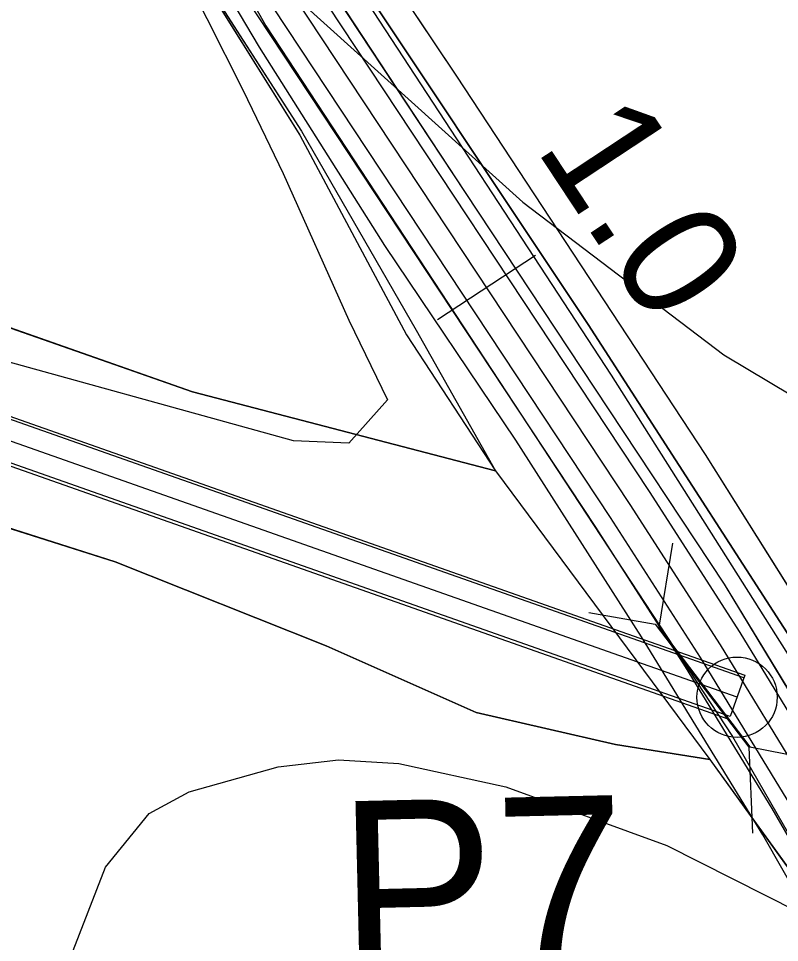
# Model space of a CAD drawing. Extents: x -662620 to -656370, y -1067090 to -1062990.
# Drawn here: x -656698.7 to -656633.8, y -1064613.9 to -1064535.1 of the extents above; entities that cross this region are included whole.
import ezdxf

# ---------------------------------------------------------------- set-up
doc = ezdxf.new("R2010")
doc.units = 0
for name, color, linetype in [('Agrotechnicka_opatreni_hrazkovani_a_dulkovani__mulcovani', 7, 'Continuous'), ('CESTA_ZABOR', 7, 'Continuous'), ('Default', 7, 'Continuous'), ('HRANICE_KATASTRÁLNÍHO_ÚZEMÍ', 7, 'Continuous'), ('KRAJINNA_ZELEN', 7, 'Continuous'), ('KRAJINNA_ZELEN_PLOSNA', 7, 'Continuous'), ('OBVOD_PÚ', 7, 'Continuous'), ('Ochr__pás__vod__zdroje_II__stupně', 7, 'Continuous'), ('Odvodnení_cesty_príkopem_-_navržené', 7, 'Continuous'), ('Organizacni_opatreni_ochranne_zatravnení__protierozni_rozmistovani_plodin__osevni_postup__stridani_plodin', 7, 'Continuous'), ('ORNÁ_PŮDA_-_STÁVAJÍCÍ', 7, 'Continuous'), ('OSTATNÍ_PLOCHA_-_NAVRŽENÁ', 7, 'Continuous'), ('OSTATNÍ_PLOCHA_-_STÁVAJÍCÍ', 7, 'Continuous'), ('POLNÍ_CESTA_NAVRŽENÁ_-_KRAJ', 7, 'Continuous'), ('POLNÍ_CESTA_NAVRŽENÁ_-_OSA', 7, 'Continuous'), ('POLNÍ_CESTA_STÁVAJÍCÍ_-_KRAJ', 7, 'Continuous'), ('POLNÍ_CESTA_STÁVAJÍCÍ_-_OSA', 7, 'Continuous'), ('PROPUSTEK_-_NAVRŽENÝ', 7, 'Continuous'), ('VRSTEVNICE_ZDŮRAZNĚNÁ', 7, 'Continuous'), ('VRSTEVNICE_ZÁKLADNÍ', 7, 'Continuous')]:
    doc.layers.add(name, color=color, linetype=linetype)

msp = doc.modelspace()

# ---------------------------------------------------------------- linework, layer by layer
at = {"layer": 'Agrotechnicka_opatreni_hrazkovani_a_dulkovani__mulcovani'}
msp.add_lwpolyline([(-656877.7, -1064235.5), (-656841.231, -1064278.488), (-656800.8, -1064326.2), (-656773.3, -1064363.7), (-656743.5, -1064418.8), (-656721.667, -1064460.989), (-656697.2, -1064512), (-656692.152, -1064520.535), (-656685.7, -1064528.9), (-656679.5, -1064541.2), (-656676.1, -1064548.3), (-656670.5, -1064560.8), (-656667.2, -1064567.6), (-656670.5, -1064571.3), (-656675.2, -1064571.1), (-656704.2, -1064563.1), (-656724.6, -1064552.4), (-656744.766, -1064545.639), (-656805.104, -1064524.05), (-656876.759, -1064496.938), (-656895.299, -1064491.918), (-656951.176, -1064474.345)], dxfattribs=at)
at = {"layer": 'CESTA_ZABOR'}
for points in [[(-657303.282, -1064356.06), (-656649.218, -1064586.699), (-656636.716, -1064591.108), (-656637.963, -1064594.644), (-656650.465, -1064590.236), (-657304.529, -1064359.597), (-657303.282, -1064356.06), (-657303.282, -1064356.06)], [(-657303.282, -1064356.06), (-656649.218, -1064586.699), (-656636.716, -1064591.108), (-656637.963, -1064594.644), (-656650.465, -1064590.236), (-657304.529, -1064359.597)], [(-656591.876, -1064693.68), (-656599.251, -1064675.355), (-656607.3, -1064657.214), (-656615.521, -1064639.419), (-656625.333, -1064622.016), (-656635.193, -1064604.744), (-656645.538, -1064587.831), (-656656.254, -1064571.051), (-656667.411, -1064554.449), (-656678.098, -1064537.522), (-656688.448, -1064520.04), (-656698.386, -1064502.671), (-656707.951, -1064485.019), (-656717.553, -1064467.218), (-656725.644, -1064448.904), (-656734.48, -1064430.972), (-656743.245, -1064413.159), (-656752.383, -1064395.636)], [(-656591.876, -1064693.68), (-656599.251, -1064675.355), (-656607.3, -1064657.214), (-656615.521, -1064639.419), (-656625.333, -1064622.016), (-656635.193, -1064604.744), (-656645.538, -1064587.831), (-656656.254, -1064571.051), (-656667.411, -1064554.449), (-656678.098, -1064537.522), (-656688.448, -1064520.04), (-656698.386, -1064502.671), (-656707.951, -1064485.019), (-656717.553, -1064467.218), (-656725.644, -1064448.904), (-656734.48, -1064430.972), (-656743.245, -1064413.159), (-656752.383, -1064395.636)], [(-656736.593, -1064409.676), (-656727.57, -1064427.577), (-656718.239, -1064445.307), (-656709.592, -1064463.348), (-656700.704, -1064481.101), (-656690.8, -1064498.417), (-656681.378, -1064516.064), (-656671.56, -1064533.209), (-656660.56, -1064549.928), (-656649.537, -1064566.617), (-656638.487, -1064583.35), (-656628.058, -1064600.544), (-656618.179, -1064617.982), (-656608.361, -1064635.408), (-656599.755, -1064653.722), (-656591.409, -1064671.991), (-656583.933, -1064690.664)], [(-656736.593, -1064409.676), (-656727.57, -1064427.577), (-656718.239, -1064445.307), (-656709.592, -1064463.348), (-656700.704, -1064481.101), (-656690.8, -1064498.417), (-656681.378, -1064516.064), (-656671.56, -1064533.209), (-656660.56, -1064549.928), (-656649.537, -1064566.617), (-656638.487, -1064583.35), (-656628.058, -1064600.544), (-656618.179, -1064617.982), (-656608.361, -1064635.408), (-656599.755, -1064653.722), (-656591.409, -1064671.991), (-656583.933, -1064690.664)]]:
    msp.add_lwpolyline(points, dxfattribs=at)
at = {"layer": 'HRANICE_KATASTRÁLNÍHO_ÚZEMÍ'}
msp.add_lwpolyline([(-656582.51, -1064686.22), (-656597.08, -1064652.72), (-656612.89, -1064621.09), (-656629.11, -1064593.66), (-656650.08, -1064561.18), (-656672.61, -1064527.3), (-656696.44, -1064486.2), (-656711.86, -1064456.19), (-656736.19, -1064404.02), (-656742.23, -1064394.05), (-656744.56, -1064390.11), (-656770.62, -1064348.16), (-656775.01, -1064341.15), (-656790.89, -1064320.61), (-656799.66, -1064310.3), (-656825.59, -1064280.57), (-656835.88, -1064268), (-656867.9, -1064229.66)], dxfattribs=at)
at = {"layer": 'KRAJINNA_ZELEN'}
msp.add_lwpolyline([(-656575.13, -1064708.52), (-656589.627, -1064670.886), (-656606.528, -1064634.251), (-656626.611, -1064599.432), (-656648.077, -1064565.512), (-656669.904, -1064532.133), (-656689.904, -1064498.047), (-656703.519, -1064472.807), (-656716.484, -1064444.409), (-656734.801, -1064408.582), (-656744.794, -1064390.866), (-656767.053, -1064357.511), (-656778.237, -1064341.031), (-656790.07, -1064324.587), (-656800.143, -1064307.313), (-656823.22, -1064284.844), (-656842.257, -1064263.589), (-656872.312, -1064228.101)], dxfattribs=at)
at = {"layer": 'KRAJINNA_ZELEN_PLOSNA'}
for p, q in [((-656661.283, -1064539.976), (-656669.773, -1064527.28)), ((-656671.56, -1064533.209), (-656660.56, -1064549.928)), ((-656640.061, -1064572.285), (-656661.283, -1064539.976)), ((-656660.56, -1064549.928), (-656649.537, -1064566.617)), ((-656649.537, -1064566.617), (-656638.487, -1064583.35)), ((-656627.759, -1064591.906), (-656640.061, -1064572.285)), ((-656638.487, -1064583.35), (-656628.039, -1064600.546))]:
    msp.add_line(p, q, dxfattribs=at)
for points in [[(-656579.698, -1064688.543), (-656588.441, -1064666.878), (-656591.973, -1064659.199), (-656603.907, -1064633.456), (-656617.523, -1064609.229), (-656627.759, -1064591.906), (-656640.061, -1064572.285), (-656661.283, -1064539.976), (-656669.773, -1064527.28), (-656694.109, -1064483.945), (-656704.016, -1064465.005), (-656726.299, -1064419.128), (-656740.235, -1064392.947), (-656759.171, -1064363.411), (-656780.878, -1064332.112), (-656794.769, -1064311.421), (-656818.531, -1064284.43), (-656825.438, -1064278.752), (-656874.161, -1064221.474)], [(-656736.616, -1064409.694), (-656727.57, -1064427.577), (-656718.268, -1064445.277), (-656709.592, -1064463.348), (-656700.704, -1064481.101), (-656690.8, -1064498.417), (-656681.378, -1064516.064), (-656671.56, -1064533.209), (-656660.56, -1064549.928), (-656649.537, -1064566.617), (-656638.487, -1064583.35), (-656628.039, -1064600.546), (-656618.179, -1064617.982), (-656608.361, -1064635.408), (-656599.755, -1064653.722), (-656591.416, -1064671.989), (-656583.933, -1064690.664)]]:
    msp.add_lwpolyline(points, dxfattribs=at)
at = {"layer": 'OBVOD_PÚ'}
for points in [[(-656672.61, -1064527.3), (-656650.08, -1064561.18)], [(-656650.08, -1064561.18), (-656629.11, -1064593.66)]]:
    msp.add_lwpolyline(points, dxfattribs=at)
at = {"layer": 'Ochr__pás__vod__zdroje_II__stupně'}
msp.add_lwpolyline([(-656902.489, -1064211.059), (-656870.686, -1064245.101), (-656813.68, -1064307.332), (-656789.452, -1064338.685), (-656753.824, -1064387.141), (-656733.872, -1064430.37), (-656709.767, -1064478.502), (-656677.571, -1064535.702), (-656637.771, -1064596.349), (-656621.253, -1064625.046), (-656580.085, -1064710.695), (-656579.612, -1064743.819), (-656566.902, -1064775.791), (-656528.15, -1064877.868), (-656517.82, -1064924.921), (-656501.774, -1064989.109), (-656490.513, -1065038.46), (-656481.558, -1065093.608), (-656483.914, -1065106.334), (-656475.901, -1065134.616), (-656467.889, -1065169.495), (-656470.716, -1065191.648), (-656494.714, -1065192.199), (-656511.605, -1065234.428)], dxfattribs=at)
at = {"layer": 'Odvodnení_cesty_príkopem_-_navržené'}
msp.add_lwpolyline([(-656882.695, -1064228.805), (-656807.142, -1064317.004), (-656799.624, -1064326.095), (-656792.427, -1064335.443), (-656785.56, -1064345.035), (-656765.777, -1064373.712), (-656755.144, -1064389.989), (-656745.349, -1064406.784), (-656736.414, -1064424.052), (-656714.132, -1064469.927), (-656710.858, -1064476.501), (-656707.454, -1064483.008), (-656703.922, -1064489.447), (-656679.383, -1064533.142), (-656649.453, -1064578.478), (-656641.79, -1064590.391), (-656634.414, -1064602.482), (-656627.328, -1064614.746), (-656613.929, -1064638.585), (-656602.18, -1064663.93), (-656597.957, -1064673.35), (-656593.973, -1064682.874), (-656590.231, -1064692.495)], dxfattribs=at)
at = {"layer": 'Organizacni_opatreni_ochranne_zatravnení__protierozni_rozmistovani_plodin__osevni_postup__stridani_plodin'}
msp.add_lwpolyline([(-656753.38, -1064702.96), (-656753.06, -1064681.73), (-656752.7, -1064663.16), (-656752.29, -1064648.33), (-656751.62, -1064630.75), (-656751.49, -1064619.29), (-656751.49, -1064602.49), (-656751.66, -1064590.1), (-656751.29, -1064577.4), (-656743.64, -1064568.15), (-656733.14, -1064567.83), (-656712.2, -1064574.49), (-656690.42, -1064581.45), (-656672.42, -1064588.61), (-656659.64, -1064594.29), (-656647.75, -1064597.02), (-656639.71, -1064598.31), (-656629.53, -1064612.44), (-656622.75, -1064624.73), (-656616.25, -1064639.7), (-656609.08, -1064655.77), (-656601.08, -1064674.65), (-656592.33, -1064693.08)], dxfattribs=at)
at = {"layer": 'ORNÁ_PŮDA_-_STÁVAJÍCÍ'}
for p, q in [((-656687.04, -1064525.22), (-656674.67, -1064545.01)), ((-656674.67, -1064545.01), (-656665.57, -1064562.06)), ((-656683.82, -1064566.93), (-656701, -1064560.91)), ((-656665.57, -1064562.06), (-656657.99, -1064573.67)), ((-656657.99, -1064573.67), (-656683.82, -1064566.93)), ((-656712.2, -1064574.49), (-656690.42, -1064581.45)), ((-656690.42, -1064581.45), (-656672.42, -1064588.61)), ((-656672.42, -1064588.61), (-656659.64, -1064594.29)), ((-656659.64, -1064594.29), (-656647.75, -1064597.02)), ((-656647.75, -1064597.02), (-656639.71, -1064598.31)), ((-656639.71, -1064598.31), (-656629.53, -1064612.44))]:
    msp.add_line(p, q, dxfattribs=at)
for points in [[(-656750.28, -1064407.45), (-656742.5, -1064423.11), (-656733.58, -1064441.46), (-656725.29, -1064458.88), (-656714.59, -1064480.65), (-656707.58, -1064490.56), (-656700.74, -1064502.25), (-656690.85, -1064519.7), (-656687.04, -1064525.22), (-656674.67, -1064545.01), (-656665.57, -1064562.06), (-656657.99, -1064573.67), (-656683.82, -1064566.93), (-656701, -1064560.91), (-656730.54, -1064551.34), (-656752.15, -1064543), (-656768.39, -1064536.92)], [(-656753.38, -1064702.96), (-656753.06, -1064681.73), (-656752.7, -1064663.16), (-656752.29, -1064648.33), (-656751.62, -1064630.75), (-656751.49, -1064619.29), (-656751.49, -1064602.49), (-656751.66, -1064590.1), (-656751.29, -1064577.4), (-656743.64, -1064568.15), (-656733.14, -1064567.83), (-656712.2, -1064574.49), (-656690.42, -1064581.45), (-656672.42, -1064588.61), (-656659.64, -1064594.29), (-656647.75, -1064597.02), (-656639.71, -1064598.31), (-656629.53, -1064612.44), (-656622.75, -1064624.73), (-656616.25, -1064639.7), (-656609.08, -1064655.77), (-656601.08, -1064674.65), (-656592.33, -1064693.08)]]:
    msp.add_lwpolyline(points, dxfattribs=at)
at = {"layer": 'OSTATNÍ_PLOCHA_-_NAVRŽENÁ'}
for points in [[(-656591.876, -1064693.68), (-656599.251, -1064675.355), (-656607.3, -1064657.214), (-656615.521, -1064639.419), (-656625.333, -1064622.016), (-656635.193, -1064604.744), (-656645.538, -1064587.831), (-656656.254, -1064571.051), (-656667.411, -1064554.449), (-656678.098, -1064537.522), (-656688.448, -1064520.04), (-656698.386, -1064502.671), (-656707.951, -1064485.019), (-656717.553, -1064467.218), (-656725.644, -1064448.904), (-656734.48, -1064430.972), (-656743.245, -1064413.159), (-656752.383, -1064395.636)], [(-656736.593, -1064409.676), (-656727.57, -1064427.577), (-656718.239, -1064445.307), (-656709.592, -1064463.348), (-656700.704, -1064481.101), (-656690.8, -1064498.417), (-656681.378, -1064516.064), (-656671.56, -1064533.209), (-656660.56, -1064549.928), (-656649.537, -1064566.617), (-656638.487, -1064583.35), (-656628.058, -1064600.544), (-656618.179, -1064617.982), (-656608.361, -1064635.408), (-656599.755, -1064653.722), (-656591.409, -1064671.991), (-656583.933, -1064690.664)]]:
    msp.add_lwpolyline(points, dxfattribs=at)
at = {"layer": 'OSTATNÍ_PLOCHA_-_STÁVAJÍCÍ'}
for p, q in [((-656687.04, -1064525.22), (-656674.525, -1064544.688)), ((-656650.08, -1064561.18), (-656672.61, -1064527.3)), ((-656674.525, -1064544.688), (-656664.739, -1064561.654)), ((-656701, -1064560.91), (-656683.82, -1064566.93)), ((-656701, -1064560.91), (-656683.82, -1064566.93)), ((-656629.11, -1064593.66), (-656650.08, -1064561.18)), ((-656664.739, -1064561.654), (-656657.99, -1064573.67)), ((-656683.82, -1064566.93), (-656657.99, -1064573.67)), ((-656683.82, -1064566.93), (-656657.99, -1064573.67)), ((-656657.99, -1064573.67), (-656639.71, -1064598.31)), ((-656657.99, -1064573.67), (-656639.71, -1064598.31)), ((-656657.99, -1064573.67), (-656639.71, -1064598.31)), ((-656690.42, -1064581.45), (-656712.2, -1064574.49)), ((-656690.42, -1064581.45), (-656712.2, -1064574.49)), ((-656672.42, -1064588.61), (-656690.42, -1064581.45)), ((-656672.42, -1064588.61), (-656690.42, -1064581.45)), ((-656659.64, -1064594.29), (-656672.42, -1064588.61)), ((-656659.64, -1064594.29), (-656672.42, -1064588.61)), ((-656647.75, -1064597.02), (-656659.64, -1064594.29)), ((-656647.75, -1064597.02), (-656659.64, -1064594.29)), ((-656639.71, -1064598.31), (-656647.75, -1064597.02)), ((-656639.71, -1064598.31), (-656647.75, -1064597.02)), ((-656639.71, -1064598.31), (-656629.532, -1064612.39))]:
    msp.add_line(p, q, dxfattribs=at)
for points in [[(-656582.705, -1064686.392), (-656589.795, -1064669.47), (-656597.08, -1064652.72), (-656604.985, -1064636.905), (-656612.89, -1064621.09), (-656629.11, -1064593.66), (-656650.08, -1064561.18), (-656672.61, -1064527.3), (-656684.525, -1064506.75), (-656696.44, -1064486.2), (-656704.15, -1064471.195), (-656711.86, -1064456.19), (-656724.025, -1064430.105), (-656736.19, -1064404.02), (-656770.62, -1064348.16), (-656775.01, -1064341.15), (-656782.95, -1064330.88), (-656799.66, -1064310.3), (-656835.88, -1064268), (-656867.9, -1064229.66)], [(-656750.28, -1064407.45), (-656742.5, -1064423.11), (-656733.58, -1064441.46), (-656724.59, -1064459.019), (-656715.557, -1064480.227), (-656707.702, -1064490.634), (-656700.633, -1064502.612), (-656690.85, -1064519.7), (-656687.04, -1064525.22), (-656674.525, -1064544.688), (-656664.739, -1064561.654), (-656657.99, -1064573.67), (-656639.71, -1064598.31), (-656629.532, -1064612.39), (-656622.75, -1064624.73), (-656616.25, -1064639.7), (-656609.08, -1064655.77), (-656601.08, -1064674.65), (-656592.33, -1064693.08)], [(-656768.39, -1064536.92), (-656752.15, -1064543), (-656730.54, -1064551.34), (-656701, -1064560.91), (-656683.82, -1064566.93), (-656657.99, -1064573.67), (-656639.71, -1064598.31), (-656647.75, -1064597.02), (-656659.64, -1064594.29), (-656672.42, -1064588.61), (-656690.42, -1064581.45), (-656712.2, -1064574.49), (-656733.14, -1064567.83), (-656743.64, -1064568.15), (-656749.38, -1064567.24), (-656755, -1064567.23), (-656755.57, -1064562.4), (-656763.71, -1064556.41)], [(-656768.39, -1064536.92), (-656752.15, -1064543), (-656730.54, -1064551.34), (-656701, -1064560.91), (-656683.82, -1064566.93), (-656657.99, -1064573.67), (-656639.71, -1064598.31), (-656647.75, -1064597.02), (-656659.64, -1064594.29), (-656672.42, -1064588.61), (-656690.42, -1064581.45), (-656712.2, -1064574.49), (-656733.14, -1064567.83), (-656743.64, -1064568.15), (-656749.38, -1064567.24), (-656755, -1064567.23), (-656755.57, -1064562.4), (-656763.71, -1064556.41)]]:
    msp.add_lwpolyline(points, dxfattribs=at)
at = {"layer": 'POLNÍ_CESTA_NAVRŽENÁ_-_KRAJ'}
for points in [[(-656881.556, -1064227.83), (-656806.002, -1064316.028), (-656798.452, -1064325.16), (-656791.223, -1064334.549), (-656784.326, -1064344.184), (-656764.542, -1064372.86), (-656753.868, -1064389.201), (-656744.034, -1064406.061), (-656735.065, -1064423.397), (-656712.783, -1064469.271), (-656709.522, -1064475.819), (-656706.132, -1064482.3), (-656702.614, -1064488.712), (-656678.102, -1064532.361), (-656648.201, -1064577.652), (-656640.519, -1064589.594), (-656633.124, -1064601.716), (-656626.02, -1064614.011), (-656612.593, -1064637.901), (-656600.819, -1064663.299), (-656596.581, -1064672.754), (-656592.582, -1064682.312), (-656588.826, -1064691.969)], [(-656740.529, -1064404.134), (-656731.467, -1064421.649), (-656709.185, -1064467.524), (-656705.959, -1064474), (-656702.606, -1064480.411), (-656699.126, -1064486.754), (-656674.685, -1064530.277), (-656644.863, -1064575.448), (-656637.129, -1064587.47), (-656629.685, -1064599.674), (-656622.533, -1064612.051), (-656609.029, -1064636.077), (-656597.19, -1064661.617), (-656592.91, -1064671.164), (-656588.873, -1064680.815), (-656585.08, -1064690.566)]]:
    msp.add_lwpolyline(points, dxfattribs=at)
at = {"layer": 'POLNÍ_CESTA_NAVRŽENÁ_-_OSA'}
for points in [[(-656880.037, -1064226.528), (-656804.484, -1064314.727), (-656796.888, -1064323.912), (-656789.617, -1064333.356), (-656782.679, -1064343.048), (-656762.896, -1064371.724), (-656752.167, -1064388.15), (-656742.282, -1064405.097), (-656733.266, -1064422.523), (-656710.984, -1064468.398), (-656707.741, -1064474.909), (-656704.369, -1064481.355), (-656700.87, -1064487.733), (-656676.393, -1064531.319), (-656646.532, -1064576.55), (-656638.824, -1064588.532), (-656631.404, -1064600.695), (-656624.276, -1064613.031), (-656610.811, -1064636.989), (-656599.005, -1064662.458), (-656594.746, -1064671.959), (-656590.727, -1064681.564), (-656586.953, -1064691.267)], [(-656654.579, -1064555.286), (-656662.924, -1064560.795)]]:
    msp.add_lwpolyline(points, dxfattribs=at)
at = {"layer": 'POLNÍ_CESTA_STÁVAJÍCÍ_-_KRAJ'}
for points in [[(-656636.799, -1064591.343), (-656649.301, -1064586.935), (-657303.365, -1064356.296)], [(-656638.046, -1064594.88), (-656650.548, -1064590.471), (-657304.612, -1064359.832)]]:
    msp.add_lwpolyline(points, dxfattribs=at)
msp.add_circle((-656637.381, -1064592.994), 3.425, dxfattribs=at)
at = {"layer": 'POLNÍ_CESTA_STÁVAJÍCÍ_-_OSA'}
msp.add_lwpolyline([(-656637.381, -1064592.994), (-656649.883, -1064588.585), (-657303.947, -1064357.946)], dxfattribs=at)
at = {"layer": 'PROPUSTEK_-_NAVRŽENÝ'}
for points in [[(-656642.884, -1064579.851), (-656644.036, -1064587.016), (-656636.296, -1064597.236), (-656628.904, -1064598.671)], [(-656650.031, -1064585.764), (-656644.353, -1064586.748), (-656636.386, -1064597.252), (-656636.052, -1064604.584)]]:
    msp.add_lwpolyline(points, dxfattribs=at)
at = {"layer": 'VRSTEVNICE_ZDŮRAZNĚNÁ'}
msp.add_lwpolyline([(-656771.719, -1064437.548), (-656755.853, -1064450.126), (-656737.844, -1064466.42), (-656708.971, -1064499.009), (-656679.527, -1064529.168), (-656655.657, -1064550.751), (-656638.505, -1064563.758), (-656626.785, -1064570.761), (-656612.492, -1064576.05), (-656603.916, -1064577.908), (-656595.34, -1064578.909), (-656558.749, -1064577.765)], dxfattribs=at)
at = {"layer": 'VRSTEVNICE_ZÁKLADNÍ'}
msp.add_lwpolyline([(-656690.819, -1064692.112), (-656697.251, -1064637.226), (-656697.394, -1064628.078), (-656695.678, -1064618.93), (-656691.247, -1064607.496), (-656687.531, -1064602.922), (-656684.101, -1064601.063), (-656676.526, -1064598.919), (-656671.38, -1064598.348), (-656666.235, -1064598.634), (-656657.087, -1064600.635), (-656643.365, -1064605.637), (-656618.209, -1064618.358), (-656604.488, -1064624.219), (-656590.766, -1064628.649), (-656579.331, -1064630.793), (-656558.463, -1064632.795)], dxfattribs=at)
msp.add_lwpolyline([(-656690.819, -1064692.112), (-656697.251, -1064637.226), (-656697.394, -1064628.078), (-656695.678, -1064618.93), (-656691.247, -1064607.496), (-656687.531, -1064602.922), (-656684.101, -1064601.063), (-656676.526, -1064598.919), (-656671.38, -1064598.348), (-656666.235, -1064598.634), (-656657.087, -1064600.635), (-656643.365, -1064605.637), (-656618.209, -1064618.358), (-656604.488, -1064624.219), (-656590.766, -1064628.649), (-656579.331, -1064630.793), (-656558.463, -1064632.795)], dxfattribs=at)

# ---------------------------------------------------------------- texts
at = {"layer": 'Default'}
for s, height, rotation, p in [('1.0', 10, 303.43282, (-656654.64, -1064546.119)), ('P7', 15, 1.33505, (-656671.219, -1064616.894))]:
    msp.add_text(s, height=height, rotation=rotation, dxfattribs=at).set_placement(p)

doc.saveas('drawing.dxf')
